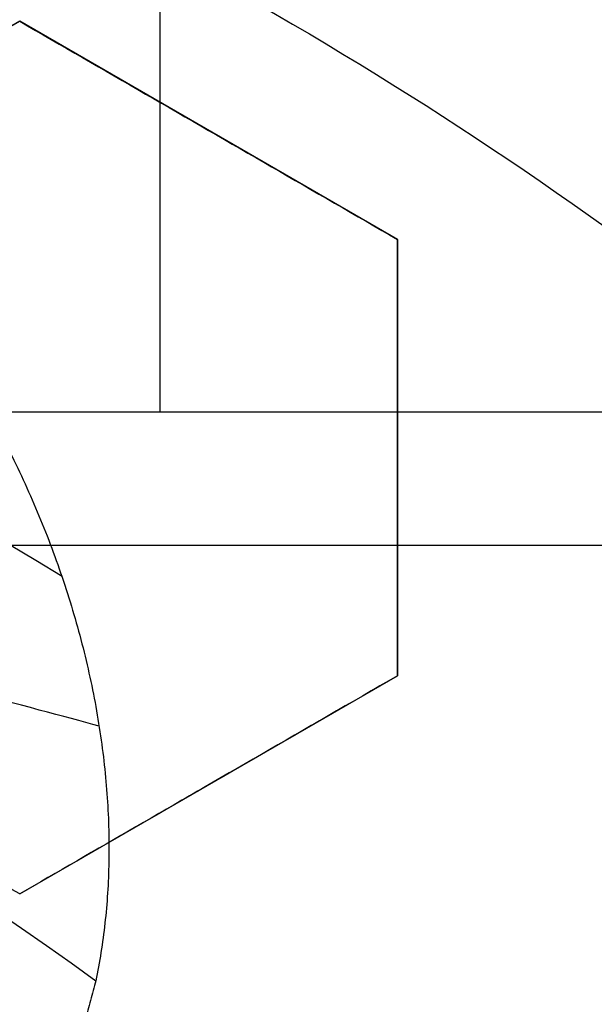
# Model space of a CAD drawing. Header units: centimetres. Extents: x -11.4 to 11.4, y -26.1 to 0.
# Tile 540 of 656: x -6.9405 to -6.904, y -23.5951 to -23.5325. Entities that reach past the tile are written whole.
import ezdxf

# ---------------------------------------------------------------- set-up
doc = ezdxf.new("R2010")
doc.units = ezdxf.units.CM
doc.layers.add('Default', color=7, linetype='Continuous', true_color=0x000000)

msp = doc.modelspace()

# ---------------------------------------------------------------- linework, layer by layer
at = {"layer": 'Default'}
for p, q in [((-6.931599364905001, -23.48906544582, -4.515), (-6.931599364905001, -23.55742408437, -4.515)), ((-6.940500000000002, -23.53262762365, -3.182678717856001), (-6.964499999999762, -23.54648403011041, -3.182678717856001)), ((-6.916500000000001, -23.54648403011, -3.186725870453), (-6.940499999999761, -23.53262762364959, -3.186725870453)), ((-6.928499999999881, -23.53955582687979, -3.213261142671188), (-6.928499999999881, -23.53955582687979, -3.160052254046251)), ((-6.916500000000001, -23.57419684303, -3.182678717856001), (-6.916500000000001, -23.54648403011, -3.182678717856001)), ((-6.988882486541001, -23.55742408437, -4.642160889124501), (-6.87431624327, -23.55742408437, -4.642160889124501)), ((-6.931477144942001, -23.55742408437, -4.764922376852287), (-6.931477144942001, -23.55742408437, -4.515000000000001)), ((-6.916500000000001, -23.56034043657, -3.209233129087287), (-6.916500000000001, -23.56034043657, -3.15602424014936)), ((-6.940499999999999, -23.58805324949, -3.1739610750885), (-6.916500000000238, -23.57419684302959, -3.1739610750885)), ((-6.928500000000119, -23.5811250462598, -3.200537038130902), (-6.928500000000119, -23.5811250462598, -3.147328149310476))]:
    msp.add_line(p, q, dxfattribs=at)
at = {"layer": 'Default', "extrusion": (0, 0, -1)}
for centre, radius, start, end in [((7.050000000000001, -23.75, 3), 0.9, 90, 270), ((7.050000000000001, -23.75, 3.789997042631), 0.8999999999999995, 90, 270), ((7.050000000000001, -23.75, 4.600000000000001), 0.8550000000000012, 90, 270), ((7.050000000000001, -23.75, 4.27), 0.8250000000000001, 0, 180), ((7.050000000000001, -23.75, 4.48), 0.82, 0, 180), ((7.050000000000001, -23.75, 4.455), 0.7950000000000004, 0, 180), ((7.050000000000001, -23.75, 4.32), 0.7825000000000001, 0, 180), ((7.050000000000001, -23.75, 4.455), 0.7825000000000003, 0, 180), ((7.050000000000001, -23.75, 3.984878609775), 0.7584500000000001, 90, 180), ((7.050000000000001, -23.75, 4.345000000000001), 0.7575000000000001, 0, 180), ((7.050000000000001, -23.75, 3.2675), 0.6775000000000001, 0, 180), ((7.050000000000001, -23.75, 3.2775), 0.677500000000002, 0, 180), ((7.050000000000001, -23.75, 3.25), 0.6725, 0, 180), ((7.050000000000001, -23.75, 3.2875), 0.6725, 0, 180), ((7.050000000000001, -23.75, 3.25), 0.6367740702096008, 0, 180), ((7.050000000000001, -23.75, 3.269019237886), 0.6125, 0, 180), ((7.050000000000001, -23.75, 4.69), 0.6075000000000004, 0, 180), ((7.050000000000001, -23.75, 4.670980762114), 0.6075, 0, 180), ((7.050000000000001, -23.75, 3.255), 0.6075, 0, 180), ((7.050000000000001, -23.75, 3.2875), 0.6075, 0, 180), ((7.050000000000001, -23.75, 3.05), 0.5999999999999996, 90, 270), ((7.050000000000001, -23.75, 3.255), 0.55, 0, 180), ((7.050000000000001, -23.75, 3.263395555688), 0.5500000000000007, 0, 180), ((7.050000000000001, -23.75, 3.216360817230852), 0.2515162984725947, 110.9370677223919, 129.0629322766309), ((7.050000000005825, -23.7500000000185, 3.2875), 0.1937629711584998, 90.00000000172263, 126.1614513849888)]:
    msp.add_arc(centre, radius, start, end, dxfattribs=at)
at = {"layer": 'Default'}
for centre, radius, start, end in [((-7.050000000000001, -23.75, -4.6), 0.8550000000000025, 270, 90), ((-7.050000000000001, -23.75, -4.27), 0.835, 270, 90), ((-7.050000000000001, -23.75, -4.58), 0.8349999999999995, 270, 90), ((-7.050000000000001, -23.75, -4.425000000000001), 0.8349999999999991, 270, 90), ((-7.050000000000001, -23.75, -4.295000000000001), 0.8250000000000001, 0, 180), ((-7.050000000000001, -23.75, -4.282500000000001), 0.8250000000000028, 0, 180), ((-7.050000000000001, -23.75, -4.32), 0.8, 0, 180), ((-7.050000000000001, -23.75, -3.1), 0.775, 270, 90), ((-7.050000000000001, -23.75, -3.5986250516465), 0.7749999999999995, 270, 90), ((-7.050000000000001, -23.75, -4.43), 0.7575000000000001, 0, 180), ((-7.050000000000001, -23.75, -4.3875), 0.7575000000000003, 0, 180), ((-7.050000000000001, -23.75, -3.2425), 0.75, 0, 180), ((-7.050000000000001, -23.75, -3.98), 0.75, 0, 180), ((-7.050000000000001, -23.75, -3.2425), 0.7025000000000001, 0, 180), ((-7.050000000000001, -23.75, -3.2875), 0.6775000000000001, 0, 180), ((-7.050000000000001, -23.75, -3.26875), 0.6724999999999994, 0, 180), ((-7.050000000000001, -23.75, -4.66), 0.67, 0, 180), ((-7.050000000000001, -23.75, -4.69), 0.6400000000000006, 0, 180), ((-7.050000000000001, -23.75, -3.25), 0.636774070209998, 0, 180), ((-7.050000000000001, -23.75, -3.2875), 0.6231698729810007, 0, 180), ((-7.050000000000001, -23.75, -4.680490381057), 0.6075000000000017, 0, 180), ((-7.050000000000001, -23.75, -3.27125), 0.6075000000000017, 0, 180), ((-7.050000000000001, -23.75, -3), 0.6000000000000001, 270, 90), ((-7.050000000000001, -23.75, -3.1), 0.6000000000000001, 270, 90), ((-7.050000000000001, -23.75, -3.271791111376), 0.55, 0, 180), ((-7.050000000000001, -23.75, -3.25875), 0.2138939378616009, 58.36410077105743, 91.63589922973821)]:
    msp.add_arc(centre, radius, start, end, dxfattribs=at)
at = {"layer": 'Default', "extrusion": (0, -1, 0)}
for centre, radius, start, end in [((-7.048117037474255, -3.594947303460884, 23.55742408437), 1.17568259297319, 272.8877720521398, 278.5136046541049), ((-7.050000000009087, -3.594999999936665, 23.56588983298), 1.185792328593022, 272.6976113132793, 278.8769027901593)]:
    msp.add_arc(centre, radius, start, end, dxfattribs=at)
at = {"layer": 'Default', "extrusion": (-0.258819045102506, -0.9659258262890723, 0)}
msp.add_arc((-0.652824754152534, -3.29, 24.56903843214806), 0.05999999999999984, 21.11060182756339, 90, dxfattribs=at)
at = {"layer": 'Default'}
for points, degree in [([(-7.050000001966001, -22.85000591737, -4.579994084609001), (-7.038829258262, -22.85000591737, -4.579994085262), (-7.016470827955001, -22.85041309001, -4.57996809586), (-6.982913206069, -22.85229470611, -4.579978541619), (-6.949430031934, -22.85542554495, -4.579975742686), (-6.916038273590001, -22.85981313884, -4.579976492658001), (-6.882816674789, -22.86545048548, -4.579976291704), (-6.849855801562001, -22.87232107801, -4.579976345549), (-6.817154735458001, -22.88042458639, -4.579976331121), (-6.784792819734, -22.88974261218, -4.579976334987), (-6.752822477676, -22.90025696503, -4.579976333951), (-6.721248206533, -22.91196643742, -4.579976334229), (-6.690138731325, -22.92484687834, -4.579976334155), (-6.659531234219, -22.93888214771, -4.579976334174), (-6.629466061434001, -22.95405467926, -4.579976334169), (-6.60000794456, -22.97033040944, -4.579976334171), (-6.571170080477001, -22.98770094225, -4.57997633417), (-6.542992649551, -23.00614419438, -4.57997633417), (-6.515530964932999, -23.02562391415, -4.57997633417), (-6.488811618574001, -23.04612101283, -4.57997633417), (-6.462881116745, -23.06760056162, -4.57997633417), (-6.437786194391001, -23.09002131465, -4.57997633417), (-6.413531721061, -23.11337910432, -4.57997633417), (-6.390166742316, -23.13762926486, -4.57997633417), (-6.367728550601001, -23.1627320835, -4.57997633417), (-6.346240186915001, -23.18866229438, -4.57997633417), (-6.325745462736, -23.21536660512, -4.57997633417), (-6.306266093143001, -23.24281397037, -4.57997633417), (-6.287815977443, -23.27098694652, -4.57997633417), (-6.270435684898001, -23.29982524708, -4.57997633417), (-6.254144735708, -23.32929531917, -4.57997633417), (-6.238966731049, -23.35935601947, -4.57997633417), (-6.22493234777, -23.3899431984, -4.57997633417), (-6.212045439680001, -23.4210469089, -4.57997633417), (-6.200328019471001, -23.4526190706, -4.57997633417), (-6.189801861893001, -23.48460021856, -4.57997633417), (-6.180477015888, -23.5169596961, -4.57997633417), (-6.172370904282, -23.54963853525, -4.57997633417), (-6.165495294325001, -23.58258113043, -4.57997633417), (-6.159852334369, -23.61577939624, -4.57997633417), (-6.155455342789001, -23.64916502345, -4.57997633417), (-6.152310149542, -23.68268801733, -4.57997633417), (-6.150420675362, -23.71631200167, -4.57997633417), (-6.149790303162, -23.74996560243, -4.57997633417), (-6.150418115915, -23.78361971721, -4.57997633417), (-6.152305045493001, -23.81724384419, -4.57997633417), (-6.155447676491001, -23.85076694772, -4.57997633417), (-6.159842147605, -23.884153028, -4.57997633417), (-6.165482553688, -23.91735152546, -4.57997633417), (-6.172355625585, -23.95029454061, -4.57997633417), (-6.180459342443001, -23.98297436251, -4.57997633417), (-6.189781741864, -24.01533455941, -4.57997633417), (-6.200305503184, -24.0473165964, -4.57997633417), (-6.212020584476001, -24.07888976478, -4.57997633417), (-6.224905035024, -24.10999420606, -4.57997633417), (-6.238937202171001, -24.14058267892, -4.57997633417), (-6.254113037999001, -24.170644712, -4.57997633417), (-6.270401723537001, -24.20011593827, -4.57997633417), (-6.287779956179, -24.2289557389, -4.57997633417), (-6.306227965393, -24.25713010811, -4.57997633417), (-6.325705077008, -24.28457868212, -4.57997633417), (-6.346198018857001, -24.3112848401, -4.57997633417), (-6.367684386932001, -24.33721659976, -4.57997633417), (-6.390120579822, -24.3623209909, -4.57997633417), (-6.413483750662, -24.38657293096, -4.57997633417), (-6.437736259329, -24.40993235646, -4.57997633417), (-6.462829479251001, -24.4323550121, -4.57997633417), (-6.488758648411, -24.45383675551, -4.57997633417), (-6.515476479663, -24.47433588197, -4.57997633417), (-6.542936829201, -24.49381775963, -4.57997633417), (-6.571112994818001, -24.51226319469, -4.57997633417), (-6.599949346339, -24.52963576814, -4.579976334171), (-6.629406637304, -24.54591392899, -4.579976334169), (-6.659470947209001, -24.56108882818, -4.579976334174), (-6.690077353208, -24.57512635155, -4.579976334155), (-6.721186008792, -24.58800916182, -4.579976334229), (-6.752759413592, -24.59972097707, -4.579976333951), (-6.784729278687, -24.61023780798, -4.579976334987), (-6.817091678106, -24.61955853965, -4.579976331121), (-6.849792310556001, -24.62766442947, -4.579976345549), (-6.88275073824, -24.63453701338, -4.579976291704), (-6.915969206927, -24.64017644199, -4.579976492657), (-6.949361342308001, -24.64456678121, -4.579975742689), (-6.982852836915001, -24.64770094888, -4.579978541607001), (-7.016430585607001, -24.64958576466, -4.579968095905), (-7.038814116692, -24.64999408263, -4.579994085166), (-7.049999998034, -24.64999408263, -4.579994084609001)], 3), ([(-7.050000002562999, -22.87000771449, -4.599992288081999), (-7.038929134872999, -22.87000771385, -4.599992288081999), (-7.016824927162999, -22.87044777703, -4.600003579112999), (-6.983759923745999, -22.87231003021, -4.599999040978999), (-6.950849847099, -22.8754191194, -4.600000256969), (-6.918072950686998, -22.87975909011, -4.599999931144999), (-6.885477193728, -22.88532902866, -4.600000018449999), (-6.853104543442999, -22.89212084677, -4.599999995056), (-6.820976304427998, -22.90013377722, -4.600000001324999), (-6.789232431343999, -22.90933233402, -4.599999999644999), (-6.757976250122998, -22.91967364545, -4.600000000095), (-6.727177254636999, -22.93115663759, -4.599999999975), (-6.696849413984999, -22.94377187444, -4.600000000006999), (-6.666982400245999, -22.95752443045, -4.599999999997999), (-6.637633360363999, -22.97239239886, -4.6), (-6.608880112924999, -22.98833558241, -4.6), (-6.580743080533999, -23.00534064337, -4.6), (-6.553257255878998, -23.02338719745, -4.6), (-6.526470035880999, -23.04244368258, -4.6), (-6.500404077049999, -23.06249428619, -4.6), (-6.475109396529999, -23.08350162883, -4.6), (-6.450633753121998, -23.10542314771, -4.6), (-6.426981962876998, -23.12825403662, -4.6), (-6.404200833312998, -23.15195089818, -4.6), (-6.382323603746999, -23.17647785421, -4.6), (-6.361371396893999, -23.20181201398, -4.6), (-6.341387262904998, -23.22790124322, -4.6), (-6.322391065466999, -23.25471754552, -4.6), (-6.304398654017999, -23.28224122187, -4.6), (-6.287450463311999, -23.31041192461, -4.6), (-6.271564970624, -23.33919764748, -4.6), (-6.256764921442, -23.36855872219, -4.6), (-6.243080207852, -23.39843256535, -4.6), (-6.2305142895, -23.42881031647, -4.6), (-6.219089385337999, -23.45964319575, -4.6), (-6.208826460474, -23.4908734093, -4.6), (-6.199734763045, -23.52247268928, -4.6), (-6.191831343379, -23.55438357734, -4.6), (-6.185127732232, -23.58655183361, -4.6), (-6.179626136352, -23.61896932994, -4.6), (-6.175339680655, -23.65156823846, -4.6), (-6.172273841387, -23.68430056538, -4.6), (-6.170432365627, -23.71713212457, -4.6), (-6.169818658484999, -23.74999277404, -4.6), (-6.170431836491, -23.78285372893, -4.6), (-6.172272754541, -23.81568473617, -4.6), (-6.17533790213, -23.84841578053, -4.6), (-6.179623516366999, -23.88101313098, -4.6), (-6.185124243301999, -23.91342969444, -4.6), (-6.191827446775, -23.94559951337, -4.6), (-6.199731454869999, -23.97751522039, -4.6), (-6.208824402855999, -24.00912015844, -4.6), (-6.219088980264, -24.04035585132, -4.6), (-6.230515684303, -24.07119339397, -4.6), (-6.243083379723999, -24.10157483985, -4.6), (-6.256770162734, -24.13145229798, -4.6), (-6.271572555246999, -24.16081683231, -4.6), (-6.287460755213, -24.18960605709, -4.6), (-6.304412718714, -24.21778133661, -4.6), (-6.322408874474, -24.24530870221, -4.6), (-6.341407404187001, -24.27212610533, -4.6), (-6.361391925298, -24.29821371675, -4.6), (-6.382342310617, -24.32354381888, -4.6), (-6.404216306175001, -24.34806569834, -4.6), (-6.426994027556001, -24.37175796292, -4.6), (-6.450643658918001, -24.39458604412, -4.6), (-6.475121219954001, -24.41650866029, -4.6), (-6.500422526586, -24.43752061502, -4.6), (-6.526496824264, -24.45757628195, -4.6), (-6.553291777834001, -24.47663651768, -4.6), (-6.580784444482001, -24.49468551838, -4.6), (-6.608928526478, -24.51169257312, -4.6), (-6.637691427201, -24.52763854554, -4.6), (-6.667051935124, -24.54250933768, -4.599999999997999), (-6.696931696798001, -24.55626435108, -4.600000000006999), (-6.727274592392, -24.56888192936, -4.599999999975), (-6.758087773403, -24.58036572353, -4.600000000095), (-6.789353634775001, -24.59070531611, -4.599999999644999), (-6.821099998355, -24.59989952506, -4.600000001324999), (-6.853227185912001, -24.60790727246, -4.599999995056), (-6.885602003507, -24.61469476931, -4.600000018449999), (-6.918204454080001, -24.62026089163, -4.599999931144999), (-6.950981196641, -24.6245956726, -4.600000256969), (-6.983876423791, -24.62769844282, -4.599999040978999), (-7.01690332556, -24.62955448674, -4.600003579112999), (-7.038958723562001, -24.62999228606, -4.599992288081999), (-7.049999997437, -24.62999228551, -4.599992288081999)], 3), ([(-7.050000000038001, -22.97338343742, -4.211616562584), (-7.040034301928, -22.97326068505, -4.211739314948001), (-7.0200716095, -22.97339655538, -4.211987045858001), (-6.990068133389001, -22.97475443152, -4.212364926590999), (-6.960077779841, -22.97727194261, -4.212748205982), (-6.930172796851, -22.98094910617, -4.213135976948), (-6.900463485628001, -22.98577184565, -4.213526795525), (-6.870960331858, -22.99173644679, -4.213920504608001), (-6.841728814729, -22.9988285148, -4.21431621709), (-6.812767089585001, -23.00704882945, -4.214713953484), (-6.784149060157, -23.01637813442, -4.215112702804), (-6.755903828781, -23.0268065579, -4.215512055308), (-6.728083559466, -23.03831624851, -4.215911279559), (-6.700785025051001, -23.0508628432, -4.216308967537), (-6.673979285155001, -23.06445271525, -4.216705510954), (-6.647535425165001, -23.07916987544, -4.21710293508), (-6.621903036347, -23.09477466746, -4.217494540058), (-6.598251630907, -23.11044028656, -4.217861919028), (-6.577686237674, -23.12510785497, -4.218186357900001), (-6.559354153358, -23.13903749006, -4.21847964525), (-6.54189295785, -23.15310658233, -4.218762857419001), (-6.524518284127, -23.16795465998, -4.219048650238), (-6.507527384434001, -23.18336335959, -4.2193327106), (-6.491033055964, -23.19923462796, -4.219611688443), (-6.475328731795, -23.21524076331, -4.219887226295), (-6.459818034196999, -23.23196178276, -4.220170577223), (-6.443392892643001, -23.25075472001, -4.220483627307), (-6.425759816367, -23.27235681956, -4.220836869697), (-6.407902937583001, -23.29596432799, -4.221215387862), (-6.390537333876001, -23.320853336, -4.221606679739), (-6.374163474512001, -23.34636627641, -4.22200017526), (-6.358774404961, -23.37250001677, -4.222395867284), (-6.344394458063, -23.39922104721, -4.222793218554), (-6.331054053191, -23.42647417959, -4.223191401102), (-6.318782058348, -23.45419617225, -4.223589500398), (-6.307584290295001, -23.4823692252, -4.223987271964), (-6.297472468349, -23.51096694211, -4.224384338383), (-6.288462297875, -23.53995216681, -4.224780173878), (-6.280576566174, -23.56925476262, -4.22517382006), (-6.273829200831, -23.59881391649, -4.225564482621), (-6.268224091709, -23.62860184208, -4.225951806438), (-6.263764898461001, -23.65860388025, -4.226335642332), (-6.260461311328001, -23.68877269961, -4.226715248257), (-6.258320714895, -23.71905055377, -4.227090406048), (-6.257345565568, -23.74942073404, -4.227459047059), (-6.257541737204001, -23.78002186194, -4.227829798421), (-6.258911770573, -23.81056761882, -4.228207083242), (-6.261454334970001, -23.84105143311, -4.228588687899), (-6.265161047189, -23.87138087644, -4.228974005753), (-6.270024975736, -23.90153190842, -4.229362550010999), (-6.276045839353, -23.9314946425, -4.229754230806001), (-6.283206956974, -23.96118644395, -4.230147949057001), (-6.291506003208, -23.99059835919, -4.230543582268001), (-6.300922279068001, -24.01965553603, -4.230940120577), (-6.311447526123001, -24.04833621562, -4.23133725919), (-6.323068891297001, -24.07660058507, -4.231734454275), (-6.335758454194, -24.10438344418, -4.232130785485), (-6.349513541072, -24.13167755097, -4.232526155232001), (-6.364293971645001, -24.15840378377, -4.232919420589), (-6.380099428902, -24.18456209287, -4.233310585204), (-6.396889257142, -24.21008352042, -4.23369863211), (-6.414649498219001, -24.23494853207, -4.2340832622), (-6.433349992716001, -24.25911283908, -4.234463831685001), (-6.452961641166, -24.28254236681, -4.234839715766), (-6.473558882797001, -24.30531097, -4.235212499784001), (-6.49503825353, -24.32728630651, -4.23557888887), (-6.517395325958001, -24.34847618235, -4.235952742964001), (-6.540529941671, -24.36877856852, -4.236330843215), (-6.564422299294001, -24.3881804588, -4.236713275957), (-6.589045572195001, -24.40665840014, -4.237099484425), (-6.614348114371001, -24.42417454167, -4.237488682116), (-6.640315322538, -24.44071804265, -4.237880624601), (-6.666876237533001, -24.45624449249, -4.238274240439), (-6.694029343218, -24.47075331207, -4.238669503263), (-6.721707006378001, -24.48420741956, -4.239065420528), (-6.749886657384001, -24.49659654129, -4.239461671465), (-6.778516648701, -24.50789701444, -4.239857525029), (-6.807545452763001, -24.51809033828, -4.240252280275), (-6.836977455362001, -24.52717647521, -4.240645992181), (-6.866748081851, -24.53513189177, -4.241037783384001), (-6.896791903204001, -24.54193893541, -4.241426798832), (-6.927035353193, -24.54758431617, -4.241812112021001), (-6.957482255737, -24.55207143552, -4.242193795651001), (-6.988153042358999, -24.55539777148, -4.242572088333), (-7.019001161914, -24.55754929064, -4.242946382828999), (-7.039657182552, -24.55819289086, -4.243192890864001), (-7.050000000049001, -24.5583152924, -4.243315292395)], 3), ([(-7.050000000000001, -24.525, -4.097250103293), (-7.040059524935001, -24.525, -4.097056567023), (-7.020176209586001, -24.52461734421, -4.096666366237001), (-6.990398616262, -24.52289677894, -4.096072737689), (-6.960681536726, -24.52002887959, -4.095471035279), (-6.93109326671, -24.51601765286, -4.094862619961), (-6.901708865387, -24.51087533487, -4.094249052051), (-6.872544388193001, -24.5046065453, -4.09363068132), (-6.843642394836, -24.49722044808, -4.093008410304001), (-6.815018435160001, -24.48871913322, -4.0923825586), (-6.786746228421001, -24.47912222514, -4.091754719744), (-6.758891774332, -24.4684549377, -4.091126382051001), (-6.731464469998, -24.45672251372, -4.090497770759), (-6.704505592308, -24.44394203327, -4.089869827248), (-6.67803608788, -24.43012136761, -4.089243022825), (-6.652126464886, -24.41529568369, -4.088619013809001), (-6.626828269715, -24.3994976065, -4.087999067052), (-6.602153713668, -24.38273637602, -4.0873834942), (-6.578133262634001, -24.3650315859, -4.086773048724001), (-6.554796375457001, -24.34640201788, -4.086168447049), (-6.532209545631, -24.32690110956, -4.085571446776), (-6.510389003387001, -24.3065441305, -4.084982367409), (-6.489390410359, -24.28538619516, -4.084403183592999), (-6.469190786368, -24.26340330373, -4.083811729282), (-6.449850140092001, -24.24065475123, -4.083213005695), (-6.431412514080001, -24.21719494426, -4.082607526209), (-6.413897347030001, -24.19305176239, -4.081996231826), (-6.397322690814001, -24.16825132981, -4.081379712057), (-6.381698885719, -24.14280524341, -4.08075829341), (-6.367066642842, -24.11677498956, -4.08013349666), (-6.353463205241, -24.0902319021, -4.079507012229), (-6.340892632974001, -24.06319079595, -4.078879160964), (-6.329354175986, -24.03564384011, -4.078249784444), (-6.318873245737, -24.00763676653, -4.077619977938), (-6.309493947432, -23.97928509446, -4.076992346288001), (-6.30125860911, -23.95075631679, -4.07637049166), (-6.294105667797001, -23.92190387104, -4.075751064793), (-6.287919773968, -23.89202918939, -4.075119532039), (-6.282925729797, -23.8619255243, -4.074493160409), (-6.27922777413, -23.83252088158, -4.073890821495), (-6.276803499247, -23.80502748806, -4.073336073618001), (-6.275387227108, -23.77883524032, -4.072814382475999), (-6.274846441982, -23.7520817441, -4.072290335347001), (-6.27524316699, -23.72509774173, -4.071763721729), (-6.276580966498, -23.69814539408, -4.071227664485), (-6.278824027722, -23.67162969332, -4.070693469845), (-6.281923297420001, -23.64546667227, -4.070159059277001), (-6.286213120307, -23.61756303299, -4.069581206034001), (-6.291882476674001, -23.58816071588, -4.068963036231), (-6.298864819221, -23.55833921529, -4.068326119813), (-6.306953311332, -23.52908125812, -4.067691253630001), (-6.315942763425, -23.50084682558, -4.067069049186), (-6.32605741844, -23.47281764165, -4.066441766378), (-6.33729162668, -23.44508928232, -4.065811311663), (-6.349584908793, -23.41782536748, -4.065181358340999), (-6.362822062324, -23.39124745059, -4.064557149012), (-6.37709700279, -23.36512302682, -4.063933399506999), (-6.392790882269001, -23.33888569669, -4.063296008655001), (-6.409455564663, -23.31338657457, -4.062665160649), (-6.426553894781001, -23.2893367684, -4.062059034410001), (-6.443232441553, -23.26761872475, -4.061501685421), (-6.459897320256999, -23.24737082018, -4.060973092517), (-6.477614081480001, -23.22727445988, -4.060438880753), (-6.496156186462, -23.20766698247, -4.059907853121), (-6.51534924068, -23.18873946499, -4.059383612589), (-6.534885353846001, -23.17076718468, -4.058857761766), (-6.55491030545, -23.15354506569, -4.058329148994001), (-6.577115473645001, -23.13575777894, -4.057753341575), (-6.601253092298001, -23.11789125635, -4.057139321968), (-6.626598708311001, -23.10063985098, -4.056506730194), (-6.652285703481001, -23.08460866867, -4.055877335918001), (-6.677996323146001, -23.06990393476, -4.055258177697), (-6.704396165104, -23.05611215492, -4.054632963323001), (-6.731394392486, -23.04330809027, -4.054004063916), (-6.758888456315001, -23.03154563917, -4.053373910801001), (-6.786758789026, -23.02087354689, -4.052745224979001), (-6.814990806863, -23.01129023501, -4.052118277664), (-6.843596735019, -23.00279199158, -4.051492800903), (-6.872529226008, -22.99539659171, -4.050869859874), (-6.901712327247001, -22.98912386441, -4.050251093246), (-6.931093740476, -22.98398257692, -4.049637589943), (-6.96064747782, -22.97997545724, -4.049029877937), (-6.990359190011, -22.97710596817, -4.048428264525), (-7.020171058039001, -22.97538252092, -4.047833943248), (-7.040058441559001, -22.975, -4.047443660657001), (-7.050000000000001, -22.975, -4.047250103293)], 3), ([(-6.979825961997, -23.52674395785, -3.23), (-6.978754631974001, -23.52708069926, -3.23), (-6.976620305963, -23.52781484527, -3.230063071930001), (-6.973462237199, -23.5290945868, -3.230348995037), (-6.970337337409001, -23.53056156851, -3.230831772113), (-6.967253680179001, -23.53221903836, -3.231517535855), (-6.964206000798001, -23.53407936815, -3.232417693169), (-6.961207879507, -23.53614618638, -3.233541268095), (-6.958258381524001, -23.53843498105, -3.234905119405), (-6.955377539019, -23.54094796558, -3.236520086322), (-6.952572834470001, -23.54369932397, -3.238405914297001), (-6.949870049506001, -23.5466881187, -3.240573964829), (-6.947288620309, -23.54991982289, -3.243041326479), (-6.944859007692, -23.55338744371, -3.245817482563), (-6.942613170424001, -23.55707815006, -3.248908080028), (-6.940584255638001, -23.56097391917, -3.252315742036), (-6.938811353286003, -23.56503586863, -3.256025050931), (-6.937325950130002, -23.56922847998, -3.260023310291), (-6.936162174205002, -23.57348770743, -3.264269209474), (-6.935341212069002, -23.57776032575, -3.268728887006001), (-6.934879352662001, -23.58196791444, -3.27333775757), (-6.934777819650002, -23.58605307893, -3.278046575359), (-6.935030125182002, -23.58995392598, -3.282794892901), (-6.935420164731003, -23.59238805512, -3.285935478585), (-6.935667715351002, -23.59356401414, -3.2875)], 3), ([(-6.9645, -23.54648403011, -3.205161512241), (-6.962038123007, -23.54506266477, -3.205985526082), (-6.956978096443, -23.54214125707, -3.207693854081), (-6.949017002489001, -23.53754491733, -3.210426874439), (-6.94338833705, -23.53429520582, -3.212389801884), (-6.9405, -23.53262762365, -3.213404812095)], 3), ([(-6.9645, -23.54648403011, -3.151952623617), (-6.962032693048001, -23.54505952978, -3.152778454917), (-6.956965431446, -23.54213394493, -3.154489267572), (-6.949003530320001, -23.53753713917, -3.157222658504), (-6.943382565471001, -23.5342918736, -3.15918294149), (-6.9405, -23.53262762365, -3.160195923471)], 3), ([(-6.9405, -23.53262762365, -3.213404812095), (-6.937833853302, -23.53416692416, -3.213341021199), (-6.932501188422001, -23.53724573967, -3.213255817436), (-6.924498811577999, -23.54186591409, -3.213255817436), (-6.919166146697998, -23.5449447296, -3.213341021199), (-6.916499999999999, -23.54648403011, -3.213404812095)], 3), ([(-6.9405, -23.53262762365, -3.213404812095), (-6.9405, -23.53262762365, -3.186800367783), (-6.9405, -23.53262762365, -3.160195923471)], 2), ([(-6.9405, -23.53262762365, -3.160195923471), (-6.937833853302, -23.53416692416, -3.160132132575), (-6.932501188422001, -23.53724573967, -3.160046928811), (-6.924498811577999, -23.54186591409, -3.160046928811), (-6.919166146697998, -23.5449447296, -3.160132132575), (-6.916499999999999, -23.54648403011, -3.160195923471)], 3), ([(-6.916499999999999, -23.54648403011, -3.160195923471), (-6.916499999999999, -23.54648403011, -3.186800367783), (-6.916499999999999, -23.54648403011, -3.213404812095)], 2), ([(-6.916499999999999, -23.54648403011, -3.213404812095), (-6.916499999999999, -23.54981253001, -3.212391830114), (-6.916499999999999, -23.55630306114, -3.21043154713), (-6.916499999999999, -23.56549667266, -3.207698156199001), (-6.916499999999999, -23.57134784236, -3.205987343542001), (-6.916499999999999, -23.57419684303, -3.205161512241)], 3), ([(-6.916499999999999, -23.54648403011, -3.160195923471), (-6.916499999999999, -23.54981919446, -3.15918091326), (-6.916499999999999, -23.55631861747, -3.157217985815), (-6.916499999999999, -23.56551129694, -3.154484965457), (-6.916499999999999, -23.57135411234, -3.152776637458), (-6.916499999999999, -23.57419684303, -3.151952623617)], 3), ([(-6.988882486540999, -23.55742408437, -4.515), (-6.9315993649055, -23.55742408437, -4.515), (-6.874316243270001, -23.55742408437, -4.515)], 2), ([(-6.9405, -23.58805324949, -3.19596952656), (-6.943165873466, -23.58651410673, -3.195890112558), (-6.948498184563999, -23.58343549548, -3.195783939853), (-6.956501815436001, -23.57881459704, -3.195783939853), (-6.961834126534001, -23.57573598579, -3.195890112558), (-6.9645, -23.57419684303, -3.19596952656)], 3), ([(-6.9405, -23.58805324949, -3.142760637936), (-6.943165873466, -23.58651410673, -3.142681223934), (-6.948498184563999, -23.58343549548, -3.142575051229), (-6.956501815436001, -23.57881459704, -3.142575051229), (-6.961834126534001, -23.57573598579, -3.142681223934), (-6.9645, -23.57419684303, -3.142760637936)], 3), ([(-6.916499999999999, -23.57419684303, -3.205161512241), (-6.919491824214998, -23.57592417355, -3.204002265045), (-6.925258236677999, -23.57925341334, -3.201776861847), (-6.93319725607, -23.58383700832, -3.198737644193), (-6.938131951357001, -23.58668605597, -3.19686452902), (-6.9405, -23.58805324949, -3.19596952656)], 3), ([(-6.916499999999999, -23.57419684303, -3.151952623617), (-6.919496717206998, -23.57592699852, -3.150791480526), (-6.925269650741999, -23.57926000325, -3.148563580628), (-6.933207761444, -23.5838430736, -3.14552475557), (-6.938136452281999, -23.58668865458, -3.143653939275), (-6.9405, -23.58805324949, -3.142760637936)], 3), ([(-6.916499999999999, -23.57419684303, -3.151952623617), (-6.916499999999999, -23.57419684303, -3.178557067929), (-6.916499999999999, -23.57419684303, -3.205161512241)], 2), ([(-6.9405, -23.58805324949, -3.142760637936), (-6.9405, -23.58805324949, -3.169365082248), (-6.9405, -23.58805324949, -3.19596952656)], 2), ([(-6.935667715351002, -23.59356401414, -3.2875), (-6.938349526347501, -23.60357261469, -3.28749997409), (-6.941031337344, -23.61358121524, -3.287499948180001)], 2)]:
    msp.add_open_spline(points, degree=degree, dxfattribs=at)
for points, knots in [([(-6.478173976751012, -23.20173285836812, -4.270000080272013), (-6.482021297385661, -23.19772033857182, -4.269893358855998), (-6.494769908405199, -23.18470228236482, -4.269544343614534), (-6.517131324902, -23.163383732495, -4.268952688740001), (-6.555874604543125, -23.12985687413, -4.267949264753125), (-6.607799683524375, -23.091156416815, -4.2666554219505), (-6.675054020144, -23.05066959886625, -4.265054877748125), (-6.7463420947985, -23.016890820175, -4.263430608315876), (-6.820635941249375, -22.99036875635, -4.261806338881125), (-6.896820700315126, -22.971442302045, -4.260205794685), (-6.960902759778, -22.962091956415, -4.258911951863), (-7.012005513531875, -22.95840408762, -4.257908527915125), (-7.0500054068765, -22.95749735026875, -4.257180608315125), (-7.088005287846, -22.95840460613, -4.2564526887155), (-7.139107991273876, -22.96209317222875, -4.255449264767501), (-7.203189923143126, -22.97144439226, -4.254155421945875), (-7.279374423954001, -22.99037188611, -4.2525548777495), (-7.353667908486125, -23.01689496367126, -4.250930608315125), (-7.424955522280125, -23.05067471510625, -4.249306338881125), (-7.492209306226, -23.09116245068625, -4.247705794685), (-7.5441338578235, -23.129863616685, -4.246411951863), (-7.582876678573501, -23.16339100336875, -4.245408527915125), (-7.610387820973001, -23.189619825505, -4.244680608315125), (-7.6366162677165, -23.2171313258, -4.243952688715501), (-7.670143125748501, -23.25587460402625, -4.2429492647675), (-7.708843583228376, -23.3077996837, -4.241655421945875), (-7.74933040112, -23.375054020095, -4.2400548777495), (-7.783109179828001, -23.44634209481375, -4.238430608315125), (-7.8096312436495, -23.520635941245, -4.236806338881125), (-7.8285576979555, -23.596820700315, -4.235205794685), (-7.837908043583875, -23.66090275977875, -4.233911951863), (-7.8415959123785, -23.71200551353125, -4.232908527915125), (-7.842502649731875, -23.750005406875, -4.232180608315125), (-7.8415953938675, -23.78800528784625, -4.2314526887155), (-7.837906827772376, -23.839107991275, -4.2304492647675), (-7.828555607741, -23.90318992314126, -4.229155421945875), (-7.814564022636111, -23.95950704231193, -4.227972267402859), (-7.80500461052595, -23.98996202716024, -4.227316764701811), (-7.803236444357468, -23.99538910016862, -4.227199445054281)], [9.27219242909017, 9.27219242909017, 9.27219242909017, 9.27219242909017, 9.448947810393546, 9.852123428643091, 10.25529904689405, 11.06165028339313, 11.86800151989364, 12.67435275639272, 13.48070399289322, 14.28705522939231, 15.09340646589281, 15.49658208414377, 15.89975770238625, 16.30293332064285, 16.70610893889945, 17.51246017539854, 18.31881141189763, 19.12516264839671, 19.9315138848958, 20.73786512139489, 21.54421635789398, 21.94739197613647, 22.35056759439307, 22.75374321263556, 23.15691883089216, 23.96327006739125, 24.76962130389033, 25.57597254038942, 26.38232377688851, 27.18867501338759, 27.99502624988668, 28.39820186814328, 28.80137748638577, 29.20455310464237, 29.60772872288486, 30.41407995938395, 31.22043119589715, 31.39594200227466, 31.39594200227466, 31.39594200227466, 31.39594200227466]), ([(-7.050000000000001, -22.975, -4.112549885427), (-7.039995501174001, -22.975, -4.112744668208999), (-7.019986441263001, -22.97538749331, -4.113137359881), (-6.990017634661, -22.97713036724, -4.113734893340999), (-6.960138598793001, -22.98003228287, -4.114340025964), (-6.930394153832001, -22.98408890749, -4.114951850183), (-6.900828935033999, -22.98929417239, -4.11556944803), (-6.871487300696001, -22.99564028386, -4.11619189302), (-6.842413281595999, -23.0031177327, -4.116818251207), (-6.813650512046, -23.01171530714, -4.117447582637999), (-6.785242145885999, -23.02142011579, -4.118078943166), (-6.757230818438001, -23.03221759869, -4.118711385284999), (-6.729658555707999, -23.04409155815, -4.119343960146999), (-6.702566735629, -23.05702417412, -4.119975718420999), (-6.675996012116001, -23.07099603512, -4.120605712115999), (-6.649986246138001, -23.08598617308, -4.121232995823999), (-6.624576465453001, -23.10197208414, -4.121856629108), (-6.599804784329, -23.11892977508, -4.122475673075), (-6.575708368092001, -23.13683378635, -4.123089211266), (-6.552323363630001, -23.15565723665, -4.123696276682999), (-6.529684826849, -23.1753718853, -4.124296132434), (-6.507826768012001, -23.19594807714, -4.124887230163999), (-6.486781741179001, -23.21735514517, -4.125471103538), (-6.466581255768, -23.23956105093, -4.126067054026), (-6.447255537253, -23.26253259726, -4.126669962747), (-6.428833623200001, -23.28623530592, -4.127280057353), (-6.411343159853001, -23.310633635, -4.127896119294), (-6.394810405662, -23.33569098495, -4.128517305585), (-6.379260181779, -23.36136976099, -4.129142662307), (-6.364715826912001, -23.38763144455, -4.129771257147), (-6.351199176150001, -23.41443662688, -4.130402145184), (-6.338730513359, -23.44174509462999, -4.131034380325), (-6.32732855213, -23.46951586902, -4.131667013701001), (-6.317010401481, -23.49770727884, -4.132299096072), (-6.307791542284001, -23.52627701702, -4.132929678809), (-6.299685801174, -23.55518221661, -4.133557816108), (-6.292705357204, -23.58437939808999, -4.134182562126), (-6.286860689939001, -23.61382458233, -4.134802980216), (-6.282160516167, -23.64347360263, -4.135418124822), (-6.278611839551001, -23.67328208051, -4.136027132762), (-6.276219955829, -23.70320495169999, -4.136628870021), (-6.275169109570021, -23.72879661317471, -4.137136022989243), (-6.275000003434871, -23.74440039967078, -4.137440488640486), (-6.275000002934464, -23.74999999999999, -4.137549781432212)], [-47.44131903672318, -47.44131903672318, -47.44131903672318, -47.44131903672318, -47.14105752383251, -46.84079601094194, -46.54053449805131, -46.24027298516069, -45.94001147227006, -45.63974995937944, -45.33948844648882, -45.03922693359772, -44.7389654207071, -44.43870390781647, -44.13844239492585, -43.83818088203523, -43.5379193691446, -43.23765785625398, -42.93739634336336, -42.63713483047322, -42.33687331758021, -42.03661180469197, -41.73635029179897, -41.43608877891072, -41.13582726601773, -40.83556575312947, -40.53530424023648, -40.23504272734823, -39.93478121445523, -39.63451970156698, -39.33425818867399, -39.03399667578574, -38.73373516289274, -38.43347365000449, -38.13321213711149, -37.83295062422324, -37.53268911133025, -37.232427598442, -36.932166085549, -36.63190457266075, -36.33164305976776, -36.0313815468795, -35.73112003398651, -35.43085852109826, -35.26279425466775, -35.26279425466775, -35.26279425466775, -35.26279425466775]), ([(-6.274999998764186, -23.75, -4.172249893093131), (-6.274999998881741, -23.7437158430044, -4.172127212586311), (-6.275197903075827, -23.72744461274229, -4.171809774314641), (-6.276344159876, -23.70120481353, -4.171289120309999), (-6.278808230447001, -23.67133892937, -4.17068794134), (-6.28242484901, -23.64159006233, -4.170079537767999), (-6.287188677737, -23.61200283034, -4.169465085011), (-6.293092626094, -23.58262148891, -4.168845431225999), (-6.30012787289, -23.55349011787, -4.168221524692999), (-6.30828388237, -23.52465239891, -4.167594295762), (-6.317548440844, -23.49615151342, -4.166964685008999), (-6.327907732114, -23.46802996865, -4.166333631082), (-6.339346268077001, -23.44032982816, -4.165702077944), (-6.351846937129, -23.41309253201, -4.165070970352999), (-6.365391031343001, -23.38635883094, -4.16444125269), (-6.379958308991, -23.36016866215, -4.163813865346), (-6.395527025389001, -23.33456111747, -4.163189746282), (-6.412073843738, -23.30957457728, -4.162569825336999), (-6.429573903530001, -23.28524652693, -4.161955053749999), (-6.448001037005, -23.26161331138, -4.161346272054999), (-6.467327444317, -23.23871041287, -4.160744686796), (-6.487525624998, -23.21657068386, -4.160150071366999), (-6.508560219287, -23.19523223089, -4.159567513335), (-6.530410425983, -23.17471655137, -4.158976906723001), (-6.553033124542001, -23.15506453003, -4.158377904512), (-6.576399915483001, -23.13630031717, -4.157771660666), (-6.600474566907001, -23.11845331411, -4.157159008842), (-6.625221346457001, -23.10154997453, -4.156540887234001), (-6.650603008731, -23.08561578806, -4.155918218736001), (-6.676581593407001, -23.0706745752, -4.155291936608), (-6.703118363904, -23.05674862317, -4.154662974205), (-6.730173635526, -23.04385876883, -4.154032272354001), (-6.757706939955, -23.03202429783, -4.153400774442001), (-6.785677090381, -23.02126291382, -4.152769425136), (-6.814042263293, -23.01159070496, -4.152139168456), (-6.842760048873, -23.00302212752, -4.151510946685), (-6.871787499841, -22.99556998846, -4.150885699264), (-6.901081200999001, -22.98924542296, -4.150264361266), (-6.930597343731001, -22.9840578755, -4.149647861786), (-6.960291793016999, -22.9800150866, -4.149037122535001), (-6.990120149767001, -22.97712308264, -4.148433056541), (-7.020037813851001, -22.97538616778, -4.147836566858), (-7.040012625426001, -22.975, -4.147444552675), (-7.050000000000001, -22.975, -4.147250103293)], [-12.1784986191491, -12.1784986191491, -12.1784986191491, -12.1784986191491, -11.98988913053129, -11.69014190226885, -11.39039467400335, -11.09064744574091, -10.79090021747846, -10.49115298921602, -10.19140576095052, -9.891658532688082, -9.591911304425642, -9.2921640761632, -8.992416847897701, -8.692669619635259, -8.392922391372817, -8.093175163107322, -7.793427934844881, -7.493680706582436, -7.193933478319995, -6.894186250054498, -6.594439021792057, -6.294691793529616, -5.994944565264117, -5.695197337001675, -5.395450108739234, -5.095702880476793, -4.795955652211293, -4.496208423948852, -4.19646119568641, -3.896713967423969, -3.59696673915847, -3.297219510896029, -2.997472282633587, -2.697725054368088, -2.397977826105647, -2.098230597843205, -1.798483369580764, -1.498736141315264, -1.198988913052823, -0.899241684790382, -0.5994944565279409, -0.2997472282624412, 0, 0, 0, 0]), ([(-6.291549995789, -23.74999942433, -4.054914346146), (-6.291550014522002, -23.74017129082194, -4.054709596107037), (-6.291932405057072, -23.7205223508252, -4.054299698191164), (-6.293646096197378, -23.69114581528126, -4.053685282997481), (-6.296499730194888, -23.66183435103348, -4.053066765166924), (-6.300493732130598, -23.632626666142, -4.052444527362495), (-6.30562013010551, -23.60359449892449, -4.051819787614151), (-6.31186709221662, -23.57479910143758, -4.051193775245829), (-6.319220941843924, -23.54629200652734, -4.050567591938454), (-6.327666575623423, -23.51811868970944, -4.049942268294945), (-6.337192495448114, -23.49030824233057, -4.049319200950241), (-6.347787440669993, -23.46289039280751, -4.048700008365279), (-6.359439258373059, -23.43589744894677, -4.048085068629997), (-6.37213145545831, -23.40936977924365, -4.047472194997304), (-6.385846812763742, -23.38334562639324, -4.04685952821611), (-6.400563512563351, -23.35786850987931, -4.046245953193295), (-6.416253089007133, -23.33298742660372, -4.045631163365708), (-6.432890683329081, -23.30873962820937, -4.045014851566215), (-6.450463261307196, -23.2851442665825, -4.044398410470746), (-6.468957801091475, -23.26222382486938, -4.043783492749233), (-6.488336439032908, -23.24002964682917, -4.043171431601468), (-6.508563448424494, -23.21860360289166, -4.04256033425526), (-6.529603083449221, -23.19798322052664, -4.041948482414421), (-6.551421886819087, -23.17819990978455, -4.041334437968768), (-6.573995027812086, -23.15927615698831, -4.04071663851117), (-6.597272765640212, -23.14125294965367, -4.040095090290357), (-6.621215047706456, -23.12415808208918, -4.039471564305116), (-6.645800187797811, -23.10800519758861, -4.038846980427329), (-6.671003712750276, -23.09281148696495, -4.038221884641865), (-6.696771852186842, -23.07861007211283, -4.037596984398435), (-6.723051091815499, -23.06542820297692, -4.036972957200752), (-6.749807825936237, -23.05328010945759, -4.036351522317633), (-6.777011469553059, -23.04217853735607, -4.035734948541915), (-6.804628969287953, -23.0321371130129, -4.03512349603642), (-6.832621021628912, -23.02317086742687, -4.034512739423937), (-6.860946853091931, -23.01529379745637, -4.033899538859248), (-6.889556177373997, -23.00852045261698, -4.033284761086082), (-6.918396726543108, -23.00286242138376, -4.032668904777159), (-6.947441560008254, -22.99832435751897, -4.032052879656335), (-6.976672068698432, -22.9949120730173, -4.031437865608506), (-7.006007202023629, -22.99263661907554, -4.030825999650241), (-7.030469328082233, -22.99169118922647, -4.030318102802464), (-7.045141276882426, -22.99155023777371, -4.030013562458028), (-7.050000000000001, -22.9915502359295, -4.029912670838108)], [0, 0, 0, 0, 0.2942850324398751, 0.5885700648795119, 0.8828550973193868, 1.177140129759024, 1.471425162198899, 1.765710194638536, 2.059995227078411, 2.354280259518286, 2.648565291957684, 2.942850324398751, 3.237135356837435, 3.531420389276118, 3.825705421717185, 4.119990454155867, 4.414275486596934, 4.708560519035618, 5.002845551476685, 5.297130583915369, 5.591415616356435, 5.885700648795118, 6.179985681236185, 6.474270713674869, 6.768555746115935, 7.062840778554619, 7.357125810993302, 7.65141084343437, 7.945695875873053, 8.239980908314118, 8.534265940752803, 8.828550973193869, 9.122836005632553, 9.41712103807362, 9.711406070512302, 10.00569110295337, 10.29997613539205, 10.59426116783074, 10.8885462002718, 11.18283123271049, 11.47711626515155, 11.77140129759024, 11.9171117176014, 11.9171117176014, 11.9171117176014, 11.9171117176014])]:
    msp.add_open_spline(points, degree=3, knots=knots, dxfattribs=at)

doc.saveas('drawing.dxf')
